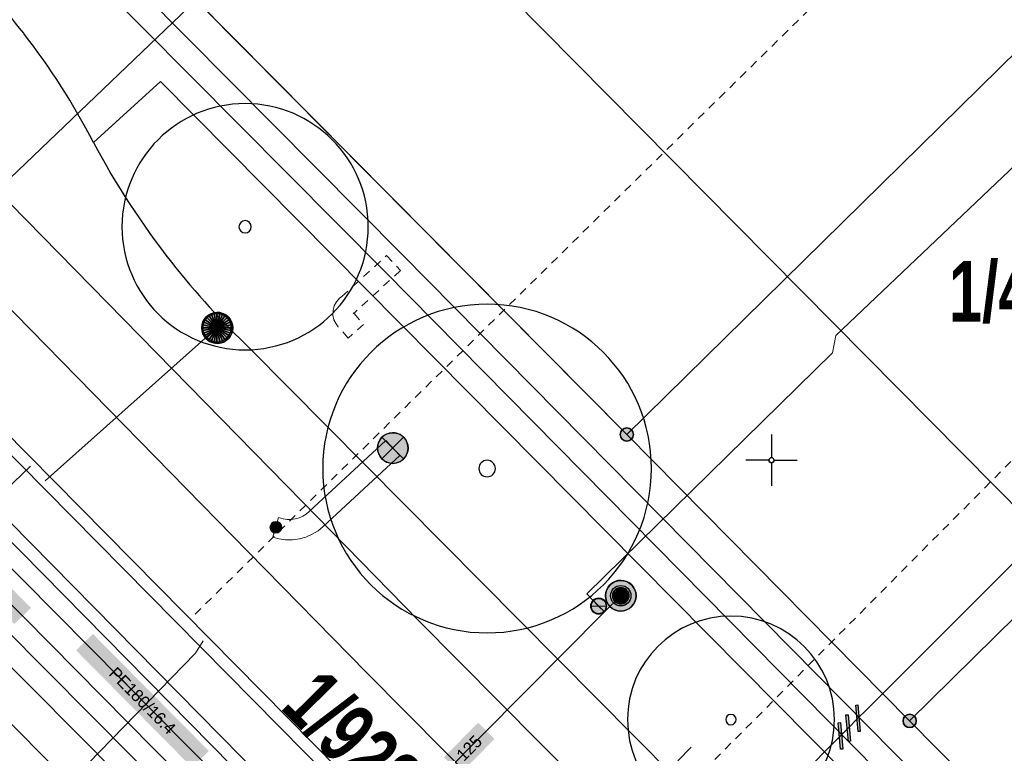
# Model space of a CAD drawing. Header units: metres. Extents: x 2695560 to 2696939, y 1260491 to 1262050.
# Tile 397 of 656: x 2695908 to 2695932, y 1261068 to 1261086. Entities that reach past the tile are written whole.
import ezdxf

# ---------------------------------------------------------------- set-up
doc = ezdxf.new("R2010")
doc.units = ezdxf.units.M
doc.linetypes.add('AUSGEZOGEN', pattern=[0])
doc.linetypes.add('VERDECKT2_S2', pattern=[0.36, 0.2, -0.16])
for name, color, linetype in [('XR$1$AV_Grenzpunkte', 7, 'AUSGEZOGEN'), ('XR$1$AV_Grundstück-Nr.', 7, 'AUSGEZOGEN'), ('XR$1$AV_Koordinatennetzpunkte', 7, 'AUSGEZOGEN'), ('XR$1$AV_Linien (BB)', 7, 'AUSGEZOGEN'), ('XR$1$AW_LK_Schachtdeckel', 24, 'AUSGEZOGEN'), ('XR$1$AW_LK_Zwischenpunkt', 24, 'AUSGEZOGEN'), ('XR$1$EW_LK_Knoten', 1, 'AUSGEZOGEN'), ('XR$1$GA_LK_Rohrleitungsteil', 32, 'AUSGEZOGEN'), ('XR$1$GR_Baum', 94, 'AUSGEZOGEN'), ('XR$1$Liegenschaftsgrenzen', 7, 'AUSGEZOGEN'), ('XR$1$PFAV', 255, 'AUSGEZOGEN'), ('XR$1$PFAW', 255, 'AUSGEZOGEN'), ('XR$1$PFEW', 255, 'AUSGEZOGEN'), ('XR$1$PFWA', 255, 'AUSGEZOGEN'), ('XR$1$RAEW', 8, 'AUSGEZOGEN'), ('XR$1$RP_Abstandslinie', 7, 'AUSGEZOGEN'), ('XR$1$WA_LK_Absperrarmatur', 171, 'AUSGEZOGEN'), ('XR$1$WA_LK_Hydrant', 171, 'AUSGEZOGEN')]:
    doc.layers.add(name, color=color, linetype=linetype)
for name, color, linetype, lineweight in [('XR$2$ABW-Linie-R-genau', 4, 'AUSGEZOGEN', 18), ('XR$2$ABW-Linie-R-ungenau', 4, 'VERDECKT2_S2', 18), ('XR$2$ABW-LinieFlaeche-R-genau', 4, 'AUSGEZOGEN', 18), ('XR$2$ABW-Punkt', 6, 'AUSGEZOGEN', 18), ('XR$2$ELE-Flaeche-oberirdisch', 1, 'AUSGEZOGEN', 18), ('XR$2$ELE-LinieFlaeche-genau', 1, 'AUSGEZOGEN', 18), ('XR$2$ELE-LinieFlaeche-ungenau', 1, 'VERDECKT2_S2', 18), ('XR$2$GAS-Linie-genau', 12, 'AUSGEZOGEN', 18), ('XR$2$GAS-LinieFlaeche-genau', 12, 'AUSGEZOGEN', 18), ('XR$2$KOM-Linie-U-genau', 91, 'AUSGEZOGEN', 18), ('XR$2$KOM-LinieFlaeche-U-genau', 91, 'AUSGEZOGEN', 18), ('XR$2$WAS-Linie-genau', 5, 'AUSGEZOGEN', 18), ('XR$2$WAS-Punkt', 5, 'AUSGEZOGEN', 18), ('XR$2$WEI-Text', 59, 'AUSGEZOGEN', 18)]:
    doc.layers.add(name, color=color, linetype=linetype, lineweight=lineweight)
doc.styles.add('ARIAL', font='arial.ttf')
doc.styles.add('TXT', font='txt')

# ---------------------------------------------------------------- blocks, each defined once
blk = doc.blocks.new('COMPLEXOBJECT_640')
at = {"layer": 'XR$1$AV_Linien (BB)', "color": 7, "linetype": 'AUSGEZOGEN', "transparency": 33554687}
blk.add_line((5861.945, 11113.508), (5974.447, 10999.729), dxfattribs=at)
blk = doc.blocks.new('COMPLEXOBJECT_661')
at = {"layer": 'XR$1$AV_Linien (BB)', "color": 7, "linetype": 'AUSGEZOGEN', "transparency": 33554687}
blk.add_line((5901.462, 11090.9), (5904.982, 11087.344), dxfattribs=at)
for centre, radius, start, end in [((5893.313, 11075.02), 16.972, 37.9021, 46.5641), ((5893.257, 11074.976), 17.043, 27.2238, 37.9015)]:
    blk.add_arc(centre, radius, start, end, dxfattribs=at)
blk = doc.blocks.new('COMPLEXOBJECT_694')
at = {"layer": 'XR$1$AV_Linien (BB)', "color": 7, "linetype": 'AUSGEZOGEN', "transparency": 33554687}
blk.add_lwpolyline([(5912.247, 11077.728), (5935.776, 11053.992), (5977.849, 11011.384)], dxfattribs=at)
for centre, radius, start, end in [((5926.004, 11092.168), 19.944, 208.104, 218.1473), ((5925.961, 11092.124), 19.883, 218.1236, 226.3888)]:
    blk.add_arc(centre, radius, start, end, dxfattribs=at)
blk = doc.blocks.new('BAV15')
at = {"layer": 'XR$1$PFAV', "transparency": 33554687}
blk.add_hatch(color=7, dxfattribs=at).paths.add_polyline_path([(0.5, 0), (0.49, 0.101), (0.459, 0.197), (0.41, 0.286), (0.344, 0.362), (0.264, 0.424), (0.174, 0.469), (0.076, 0.494), (-0.025, 0.499), (-0.125, 0.484), (-0.22, 0.449), (-0.306, 0.395), (-0.379, 0.326), (-0.437, 0.243), (-0.477, 0.15), (-0.497, 0.051), (-0.497, -0.051), (-0.477, -0.15), (-0.437, -0.243), (-0.379, -0.326), (-0.306, -0.395), (-0.22, -0.449), (-0.125, -0.484), (-0.025, -0.499), (0.076, -0.494), (0.174, -0.469), (0.264, -0.424), (0.344, -0.362), (0.41, -0.286), (0.459, -0.197), (0.49, -0.101)])
at = {"color": 7, "transparency": 33554687}
for start, end in [(90, 270), (270, 90)]:
    blk.add_arc((0, 0), 0.5, start, end, dxfattribs=at)
at = {"layer": 'XR$1$PFAV', "transparency": 33554687}
blk.add_circle((0, 0), 0.5, dxfattribs=at)
blk = doc.blocks.new('BAV2041')
at = {"color": 7, "transparency": 33554687}
for p, q in [((0, 0.5), (0, 0.05)), ((-0.05, 0), (-0.5, 0)), ((0.05, 0), (0.5, 0)), ((0, -0.05), (0, -0.5))]:
    blk.add_line(p, q, dxfattribs=at)
blk.add_circle((0, 0), 0.05, dxfattribs=at)
for start, end in [(90, 270), (270, 90)]:
    blk.add_arc((0, 0), 0.05, start, end, dxfattribs=at)
blk = doc.blocks.new('WBGR1')
at = {"color": 94, "transparency": 33554687}
for radius, start, end in [(1, 90, 270), (1, 270, 90), (0.05, 90, 270), (0.05, 270, 90)]:
    blk.add_arc((0, 0), radius, start, end, dxfattribs=at)
blk = doc.blocks.new('BAW2093')
at = {"transparency": 33554687}
blk.add_lwpolyline([(-0.375, -0.5), (0, -0.5), (0, 0.5), (0.375, 0.5)], dxfattribs=at)
blk = doc.blocks.new('BAW2088')
at = {"layer": 'XR$1$PFAW', "transparency": 33554687}
blk.add_hatch(color=253, dxfattribs=at).paths.add_polyline_path([(0.51, 0), (0.5, 0.101), (0.47, 0.197), (0.421, 0.286), (0.355, 0.362), (0.275, 0.424), (0.184, 0.469), (0.086, 0.494), (-0.015, 0.499), (-0.115, 0.484), (-0.21, 0.449), (-0.296, 0.395), (-0.369, 0.326), (-0.427, 0.243), (-0.467, 0.15), (-0.487, 0.051), (-0.487, -0.051), (-0.467, -0.15), (-0.427, -0.243), (-0.369, -0.326), (-0.296, -0.395), (-0.21, -0.449), (-0.115, -0.484), (-0.015, -0.499), (0.086, -0.494), (0.184, -0.469), (0.275, -0.424), (0.355, -0.362), (0.421, -0.286), (0.47, -0.197), (0.5, -0.101)])
at = {"transparency": 33554687}
for start, end in [(91.1948, 268.8052), (268.8052, 91.1948)]:
    blk.add_arc((0.01, 0), 0.5, start, end, dxfattribs=at)
at = {"layer": 'XR$1$PFAW', "transparency": 33554687}
blk.add_circle((0.01, 0), 0.5, dxfattribs=at)
blk = doc.blocks.new('BWA2009')
at = {"true_color": 0x000000, "transparency": 33554687}
blk.add_hatch(color=18, dxfattribs=at).paths.add_polyline_path([(0.333, 0), (0.327, 0.067), (0.306, 0.131), (0.274, 0.19), (0.23, 0.242), (0.176, 0.283), (0.116, 0.313), (0.05, 0.329), (-0.017, 0.333), (-0.084, 0.323), (-0.147, 0.299), (-0.204, 0.264), (-0.253, 0.217), (-0.291, 0.162), (-0.318, 0.1), (-0.332, 0.034), (-0.332, -0.034), (-0.318, -0.1), (-0.291, -0.162), (-0.253, -0.217), (-0.204, -0.264), (-0.147, -0.299), (-0.084, -0.323), (-0.017, -0.333), (0.05, -0.329), (0.116, -0.313), (0.176, -0.283), (0.23, -0.242), (0.274, -0.19), (0.306, -0.131), (0.327, -0.067)])
at = {"layer": 'XR$1$PFWA', "transparency": 33554687}
blk.add_hatch(color=7, dxfattribs=at).paths.add_polyline_path([(0.5, 0), (0.49, 0.101), (0.459, 0.197), (0.41, 0.286), (0.344, 0.362), (0.264, 0.424), (0.174, 0.469), (0.076, 0.494), (-0.025, 0.499), (-0.125, 0.484), (-0.22, 0.449), (-0.306, 0.395), (-0.379, 0.326), (-0.437, 0.243), (-0.477, 0.15), (-0.497, 0.051), (-0.497, -0.051), (-0.477, -0.15), (-0.437, -0.243), (-0.379, -0.326), (-0.306, -0.395), (-0.22, -0.449), (-0.125, -0.484), (-0.025, -0.499), (0.076, -0.494), (0.174, -0.469), (0.264, -0.424), (0.344, -0.362), (0.41, -0.286), (0.459, -0.197), (0.49, -0.101)])
at = {"transparency": 33554687}
blk.add_circle((0, 0), 0.333, dxfattribs=at)
for start, end in [(90, 180), (0, 90), (180, 270), (270, 0)]:
    blk.add_arc((0, 0), 0.5, start, end, dxfattribs=at)
at = {"layer": 'XR$1$PFWA', "transparency": 33554687}
blk.add_circle((0, 0), 0.5, dxfattribs=at)
blk = doc.blocks.new('BWA2012')
at = {"layer": 'XR$1$PFWA', "transparency": 33554687}
blk.add_hatch(color=7, dxfattribs=at).paths.add_polyline_path([(0.5, 0), (0.49, 0.101), (0.459, 0.197), (0.41, 0.286), (0.344, 0.362), (0.264, 0.424), (0.174, 0.469), (0.076, 0.494), (-0.025, 0.499), (-0.125, 0.484), (-0.22, 0.449), (-0.306, 0.395), (-0.379, 0.326), (-0.437, 0.243), (-0.477, 0.15), (-0.497, 0.051), (-0.497, -0.051), (-0.477, -0.15), (-0.437, -0.243), (-0.379, -0.326), (-0.306, -0.395), (-0.22, -0.449), (-0.125, -0.484), (-0.025, -0.499), (0.076, -0.494), (0.174, -0.469), (0.264, -0.424), (0.344, -0.362), (0.41, -0.286), (0.459, -0.197), (0.49, -0.101)])
at = {"transparency": 33554687}
blk.add_line((0.354, 0.354), (-0.354, -0.354), dxfattribs=at)
for start, end in [(45, 225), (225, 45)]:
    blk.add_arc((0, 0), 0.5, start, end, dxfattribs=at)
at = {"layer": 'XR$1$PFWA', "transparency": 33554687}
blk.add_circle((0, 0), 0.5, dxfattribs=at)
blk = doc.blocks.new('BGA2013')
at = {"transparency": 33554687}
blk.add_hatch(color=36, dxfattribs=at).paths.add_polyline_path([(-0.291, -0.409), (0.352, 0.357), (0.291, 0.409), (-0.352, -0.357)])
at = {"color": 32, "transparency": 33554687}
blk.add_lwpolyline([(-0.291, -0.409), (-0.352, -0.357), (0.291, 0.409), (0.352, 0.357), (-0.291, -0.409)], close=True, dxfattribs=at)
blk = doc.blocks.new('BEWLP2549_S')
at = {"layer": 'XR$1$PFEW', "transparency": 33554687}
blk.add_hatch(color=7, dxfattribs=at).paths.add_polyline_path([(0.5, 0), (0.49, 0.101), (0.459, 0.197), (0.41, 0.286), (0.344, 0.362), (0.264, 0.424), (0.174, 0.469), (0.076, 0.494), (-0.025, 0.499), (-0.125, 0.484), (-0.22, 0.449), (-0.306, 0.395), (-0.379, 0.326), (-0.437, 0.243), (-0.477, 0.15), (-0.497, 0.051), (-0.497, -0.051), (-0.477, -0.15), (-0.437, -0.243), (-0.379, -0.326), (-0.306, -0.395), (-0.22, -0.449), (-0.125, -0.484), (-0.025, -0.499), (0.076, -0.494), (0.174, -0.469), (0.264, -0.424), (0.344, -0.362), (0.41, -0.286), (0.459, -0.197), (0.49, -0.101)])
at = {"color": 1, "transparency": 33554687}
for p, q in [((0.354, -0.354), (-0.354, 0.354)), ((-0.354, -0.354), (0.354, 0.354))]:
    blk.add_line(p, q, dxfattribs=at)
for start, end in [(91.3809, 268.6191), (268.6191, 91.3809)]:
    blk.add_arc((0, 0), 0.5, start, end, dxfattribs=at)
at = {"layer": 'XR$1$PFEW', "transparency": 33554687}
blk.add_circle((0, 0), 0.5, dxfattribs=at)
blk = doc.blocks.new('BEW957')
at = {"layer": 'XR$1$RAEW', "transparency": 33554687}
blk.add_hatch(color=1, dxfattribs=at).paths.add_polyline_path([(-0.5, 0), (-0.497, -0.051), (-0.49, -0.101), (-0.477, -0.15), (-0.459, -0.197), (-0.437, -0.243), (-0.41, -0.286), (-0.379, -0.326), (-0.344, -0.362), (-0.306, -0.395), (-0.264, -0.424), (-0.22, -0.449), (-0.174, -0.469), (-0.125, -0.484), (-0.076, -0.494), (-0.025, -0.499), (0.025, -0.499), (0.076, -0.494), (0.125, -0.484), (0.174, -0.469), (0.22, -0.449), (0.264, -0.424), (0.306, -0.395), (0.344, -0.362), (0.379, -0.326), (0.41, -0.286), (0.437, -0.243), (0.459, -0.197), (0.477, -0.15), (0.49, -0.101), (0.497, -0.051), (0.5, 0), (0.497, 0.051), (0.49, 0.101), (0.477, 0.15), (0.459, 0.197), (0.437, 0.243), (0.41, 0.286), (0.379, 0.326), (0.344, 0.362), (0.306, 0.395), (0.264, 0.424), (0.22, 0.449), (0.174, 0.469), (0.125, 0.484), (0.076, 0.494), (0.025, 0.499), (-0.025, 0.499), (-0.076, 0.494), (-0.125, 0.484), (-0.174, 0.469), (-0.22, 0.449), (-0.264, 0.424), (-0.306, 0.395), (-0.344, 0.362), (-0.379, 0.326), (-0.41, 0.286), (-0.437, 0.243), (-0.459, 0.197), (-0.477, 0.15), (-0.49, 0.101), (-0.497, 0.051)])
at = {"color": 1, "transparency": 33554687}
for start, end in [(90, 180), (180, 270), (0, 90), (270, 0)]:
    blk.add_arc((0, 0), 0.5, start, end, dxfattribs=at)
at = {"layer": 'XR$1$RAEW', "color": 1, "transparency": 33554687}
blk.add_circle((0, 0), 0.5, dxfattribs=at)
blk = doc.blocks.new('WAS-ABSPERRORGAN')
at = {"layer": 'XR$2$WAS-Punkt', "linetype": 'AUSGEZOGEN', "transparency": 33554687}
for p, q in [((0, 200, 2500), (0, -200, 2500)), ((0, 0), (0, 0))]:
    blk.add_line(p, q, dxfattribs=at)
blk.add_circle((0, 0, 502500), 200, dxfattribs=at)
blk = doc.blocks.new('WAS-OBERFLURHYDRANT')
at = {"layer": 'XR$2$WAS-Punkt', "linetype": 'AUSGEZOGEN', "transparency": 33554687}
blk.add_hatch(color=5, dxfattribs=at).paths.add_polyline_path([(0, -200), (20, -199), (40, -196), (60, -191), (79, -184), (97, -175), (114, -164), (130, -152), (145, -138), (158, -122), (170, -106), (180, -88), (188, -69), (194, -50), (198, -30), (200, -10), (200, 10), (198, 30), (194, 50), (188, 69), (180, 88), (170, 106), (158, 122), (145, 138), (130, 152), (114, 164), (97, 175), (79, 184), (60, 191), (40, 196), (20, 199), (0, 200), (-20, 199), (-40, 196), (-60, 191), (-79, 184), (-97, 175), (-114, 164), (-130, 152), (-145, 138), (-158, 122), (-170, 106), (-180, 88), (-188, 69), (-194, 50), (-198, 30), (-200, 10), (-200, -10), (-198, -30), (-194, -50), (-188, -69), (-180, -88), (-170, -106), (-158, -122), (-145, -138), (-130, -152), (-114, -164), (-97, -175), (-79, -184), (-60, -191), (-40, -196), (-20, -199)])
at = {"layer": 'XR$2$WAS-Punkt', "linetype": 'AUSGEZOGEN', "lineweight": 25, "transparency": 33554687}
for points in [[(-196, 39, 2500), (0, 0, 2500), (-200, 0, 2500)], [(-196, 39), (0, 0), (-200, 0)], [(-196, 39, 2500), (-196, 39), (-200, 0), (-200, 0, 2500)], [(-200, 0, 2500), (0, 0, 2500), (-196, -39, 2500)], [(-200, 0), (0, 0), (-196, -39)], [(-185, 77, 2500), (0, 0, 2500), (-196, 39, 2500)], [(-185, 77), (0, 0), (-196, 39)], [(-185, 77, 2500), (-185, 77), (-196, 39), (-196, 39, 2500)], [(-196, -39, 2500), (0, 0, 2500), (-185, -77, 2500)], [(-196, -39), (0, 0), (-185, -77)], [(-166, 111, 2500), (0, 0, 2500), (-185, 77, 2500)], [(-166, 111), (0, 0), (-185, 77)], [(-166, 111, 2500), (-166, 111), (-185, 77), (-185, 77, 2500)], [(-185, -77, 2500), (0, 0, 2500), (-166, -111, 2500)], [(-185, -77), (0, 0), (-166, -111)], [(-141, 141, 2500), (0, 0, 2500), (-166, 111, 2500)], [(-141, 141), (0, 0), (-166, 111)], [(-141, 141, 2500), (-141, 141), (-166, 111), (-166, 111, 2500)], [(-166, -111, 2500), (0, 0, 2500), (-141, -141, 2500)], [(-166, -111), (0, 0), (-141, -141)], [(-111, 166, 2500), (0, 0, 2500), (-141, 141, 2500)], [(-111, 166), (0, 0), (-141, 141)], [(-111, 166, 2500), (-111, 166), (-141, 141), (-141, 141, 2500)], [(-141, -141, 2500), (0, 0, 2500), (-111, -166, 2500)], [(-141, -141), (0, 0), (-111, -166)], [(-77, 185, 2500), (0, 0, 2500), (-111, 166, 2500)], [(-77, 185), (0, 0), (-111, 166)], [(-77, 185, 2500), (-77, 185), (-111, 166), (-111, 166, 2500)], [(-111, -166, 2500), (0, 0, 2500), (-77, -185, 2500)], [(-111, -166), (0, 0), (-77, -185)], [(-39, 196, 2500), (0, 0, 2500), (-77, 185, 2500)], [(-39, 196), (0, 0), (-77, 185)], [(-39, 196, 2500), (-39, 196), (-77, 185), (-77, 185, 2500)], [(-77, -185, 2500), (0, 0, 2500), (-39, -196, 2500)], [(-77, -185), (0, 0), (-39, -196)], [(0, 200, 2500), (0, 0, 2500), (-39, 196, 2500)], [(0, 200), (0, 0), (-39, 196)], [(0, 200, 2500), (0, 200), (-39, 196), (-39, 196, 2500)], [(-39, -196, 2500), (0, 0, 2500), (0, -200, 2500)], [(-39, -196), (0, 0), (0, -200)], [(39, 196, 2500), (0, 0, 2500), (0, 200, 2500)], [(39, 196), (0, 0), (0, 200)], [(39, 196, 2500), (39, 196), (0, 200), (0, 200, 2500)], [(77, 185, 2500), (0, 0, 2500), (39, 196, 2500)], [(77, 185), (0, 0), (39, 196)], [(111, 166, 2500), (0, 0, 2500), (77, 185, 2500)], [(111, 166), (0, 0), (77, 185)], [(141, 141, 2500), (0, 0, 2500), (111, 166, 2500)], [(141, 141), (0, 0), (111, 166)], [(166, 111, 2500), (0, 0, 2500), (141, 141, 2500)], [(166, 111), (0, 0), (141, 141)], [(185, 77, 2500), (0, 0, 2500), (166, 111, 2500)], [(185, 77), (0, 0), (166, 111)], [(196, 39, 2500), (0, 0, 2500), (185, 77, 2500)], [(196, 39), (0, 0), (185, 77)], [(200, 0, 2500), (0, 0, 2500), (196, 39, 2500)], [(200, 0), (0, 0), (196, 39)], [(0, -200, 2500), (0, 0, 2500), (39, -196, 2500)], [(39, -196, 2500), (0, 0, 2500), (77, -185, 2500)], [(77, -185, 2500), (0, 0, 2500), (111, -166, 2500)], [(111, -166, 2500), (0, 0, 2500), (141, -141, 2500)], [(141, -141, 2500), (0, 0, 2500), (166, -111, 2500)], [(166, -111, 2500), (0, 0, 2500), (185, -77, 2500)], [(185, -77, 2500), (0, 0, 2500), (196, -39, 2500)], [(196, -39, 2500), (0, 0, 2500), (200, 0, 2500)], [(0, -200), (0, 0), (39, -196)], [(39, -196), (0, 0), (77, -185)], [(77, -185), (0, 0), (111, -166)], [(111, -166), (0, 0), (141, -141)], [(141, -141), (0, 0), (166, -111)], [(166, -111), (0, 0), (185, -77)], [(185, -77), (0, 0), (196, -39)], [(196, -39), (0, 0), (200, 0)], [(77, 185, 2500), (77, 185), (39, 196), (39, 196, 2500)], [(111, 166, 2500), (111, 166), (77, 185), (77, 185, 2500)], [(141, 141, 2500), (141, 141), (111, 166), (111, 166, 2500)], [(166, 111, 2500), (166, 111), (141, 141), (141, 141, 2500)], [(185, 77, 2500), (185, 77), (166, 111), (166, 111, 2500)], [(196, 39, 2500), (196, 39), (185, 77), (185, 77, 2500)], [(200, 0, 2500), (200, 0), (196, 39), (196, 39, 2500)], [(-200, 0, 2500), (-200, 0), (-196, -39), (-196, -39, 2500)], [(-196, -39, 2500), (-196, -39), (-185, -77), (-185, -77, 2500)], [(-185, -77, 2500), (-185, -77), (-166, -111), (-166, -111, 2500)], [(-166, -111, 2500), (-166, -111), (-141, -141), (-141, -141, 2500)], [(-141, -141, 2500), (-141, -141), (-111, -166), (-111, -166, 2500)], [(-111, -166, 2500), (-111, -166), (-77, -185), (-77, -185, 2500)], [(-77, -185, 2500), (-77, -185), (-39, -196), (-39, -196, 2500)], [(-39, -196, 2500), (-39, -196), (0, -200), (0, -200, 2500)], [(0, -200, 2500), (0, -200), (39, -196), (39, -196, 2500)], [(39, -196, 2500), (39, -196), (77, -185), (77, -185, 2500)], [(77, -185, 2500), (77, -185), (111, -166), (111, -166, 2500)], [(111, -166, 2500), (111, -166), (141, -141), (141, -141, 2500)], [(141, -141, 2500), (141, -141), (166, -111), (166, -111, 2500)], [(166, -111, 2500), (166, -111), (185, -77), (185, -77, 2500)], [(185, -77, 2500), (185, -77), (196, -39), (196, -39, 2500)], [(196, -39, 2500), (196, -39), (200, 0), (200, 0, 2500)]]:
    blk.add_3dface(points, dxfattribs=at)
blk = doc.blocks.new('ABW-SCHLAMMSAMMLER_RUND')
at = {"layer": 'XR$2$ABW-Punkt', "linetype": 'AUSGEZOGEN', "lineweight": 13, "transparency": 33554687}
for p, q in [((-70, 75, 2500), (70, 75, 2500)), ((-70, -75, 2500), (70, -75, 2500))]:
    blk.add_line(p, q, dxfattribs=at)
blk.add_polyline3d([(90, 0, 2500), (0, 0, 2500), (-90, 0, 2500)], dxfattribs=at)
at = {"layer": 'XR$2$ABW-Punkt', "linetype": 'AUSGEZOGEN', "lineweight": 25, "transparency": 33554687}
for points in [[(-147, 29, 2500), (0, 0, 2500), (-150, 0, 2500)], [(-147, 29), (0, 0), (-150, 0)], [(-147, 29, 2500), (-147, 29), (-150, 0), (-150, 0, 2500)], [(-150, 0, 2500), (0, 0, 2500), (-147, -29, 2500)], [(-150, 0), (0, 0), (-147, -29)], [(-139, 57, 2500), (0, 0, 2500), (-147, 29, 2500)], [(-139, 57), (0, 0), (-147, 29)], [(-139, 57, 2500), (-139, 57), (-147, 29), (-147, 29, 2500)], [(-147, -29, 2500), (0, 0, 2500), (-139, -57, 2500)], [(-147, -29), (0, 0), (-139, -57)], [(-125, 83, 2500), (0, 0, 2500), (-139, 57, 2500)], [(-125, 83), (0, 0), (-139, 57)], [(-125, 83, 2500), (-125, 83), (-139, 57), (-139, 57, 2500)], [(-139, -57, 2500), (0, 0, 2500), (-125, -83, 2500)], [(-139, -57), (0, 0), (-125, -83)], [(-106, 106, 2500), (0, 0, 2500), (-125, 83, 2500)], [(-106, 106), (0, 0), (-125, 83)], [(-106, 106, 2500), (-106, 106), (-125, 83), (-125, 83, 2500)], [(-125, -83, 2500), (0, 0, 2500), (-106, -106, 2500)], [(-125, -83), (0, 0), (-106, -106)], [(-83, 125, 2500), (0, 0, 2500), (-106, 106, 2500)], [(-83, 125), (0, 0), (-106, 106)], [(-83, 125, 2500), (-83, 125), (-106, 106), (-106, 106, 2500)], [(-106, -106, 2500), (0, 0, 2500), (-83, -125, 2500)], [(-106, -106), (0, 0), (-83, -125)], [(-57, 139, 2500), (0, 0, 2500), (-83, 125, 2500)], [(-57, 139), (0, 0), (-83, 125)], [(-57, 139, 2500), (-57, 139), (-83, 125), (-83, 125, 2500)], [(-83, -125, 2500), (0, 0, 2500), (-57, -139, 2500)], [(-83, -125), (0, 0), (-57, -139)], [(-29, 147, 2500), (0, 0, 2500), (-57, 139, 2500)], [(-29, 147), (0, 0), (-57, 139)], [(-29, 147, 2500), (-29, 147), (-57, 139), (-57, 139, 2500)], [(-57, -139, 2500), (0, 0, 2500), (-29, -147, 2500)], [(-57, -139), (0, 0), (-29, -147)], [(0, 150, 2500), (0, 0, 2500), (-29, 147, 2500)], [(0, 150), (0, 0), (-29, 147)], [(0, 150, 2500), (0, 150), (-29, 147), (-29, 147, 2500)], [(-29, -147, 2500), (0, 0, 2500), (0, -150, 2500)], [(-29, -147), (0, 0), (0, -150)], [(29, 147, 2500), (0, 0, 2500), (0, 150, 2500)], [(29, 147), (0, 0), (0, 150)], [(29, 147, 2500), (29, 147), (0, 150), (0, 150, 2500)], [(57, 139, 2500), (0, 0, 2500), (29, 147, 2500)], [(57, 139), (0, 0), (29, 147)], [(83, 125, 2500), (0, 0, 2500), (57, 139, 2500)], [(83, 125), (0, 0), (57, 139)], [(106, 106, 2500), (0, 0, 2500), (83, 125, 2500)], [(106, 106), (0, 0), (83, 125)], [(125, 83, 2500), (0, 0, 2500), (106, 106, 2500)], [(125, 83), (0, 0), (106, 106)], [(139, 57, 2500), (0, 0, 2500), (125, 83, 2500)], [(139, 57), (0, 0), (125, 83)], [(147, 29, 2500), (0, 0, 2500), (139, 57, 2500)], [(147, 29), (0, 0), (139, 57)], [(150, 0, 2500), (0, 0, 2500), (147, 29, 2500)], [(150, 0), (0, 0), (147, 29)], [(0, -150, 2500), (0, 0, 2500), (29, -147, 2500)], [(29, -147, 2500), (0, 0, 2500), (57, -139, 2500)], [(57, -139, 2500), (0, 0, 2500), (83, -125, 2500)], [(83, -125, 2500), (0, 0, 2500), (106, -106, 2500)], [(106, -106, 2500), (0, 0, 2500), (125, -83, 2500)], [(125, -83, 2500), (0, 0, 2500), (139, -57, 2500)], [(139, -57, 2500), (0, 0, 2500), (147, -29, 2500)], [(147, -29, 2500), (0, 0, 2500), (150, 0, 2500)], [(0, -150), (0, 0), (29, -147)], [(29, -147), (0, 0), (57, -139)], [(57, -139), (0, 0), (83, -125)], [(83, -125), (0, 0), (106, -106)], [(106, -106), (0, 0), (125, -83)], [(125, -83), (0, 0), (139, -57)], [(139, -57), (0, 0), (147, -29)], [(147, -29), (0, 0), (150, 0)], [(57, 139, 2500), (57, 139), (29, 147), (29, 147, 2500)], [(83, 125, 2500), (83, 125), (57, 139), (57, 139, 2500)], [(106, 106, 2500), (106, 106), (83, 125), (83, 125, 2500)], [(125, 83, 2500), (125, 83), (106, 106), (106, 106, 2500)], [(139, 57, 2500), (139, 57), (125, 83), (125, 83, 2500)], [(147, 29, 2500), (147, 29), (139, 57), (139, 57, 2500)], [(150, 0, 2500), (150, 0), (147, 29), (147, 29, 2500)], [(-150, 0, 2500), (-150, 0), (-147, -29), (-147, -29, 2500)], [(-147, -29, 2500), (-147, -29), (-139, -57), (-139, -57, 2500)], [(-139, -57, 2500), (-139, -57), (-125, -83), (-125, -83, 2500)], [(-125, -83, 2500), (-125, -83), (-106, -106), (-106, -106, 2500)], [(-106, -106, 2500), (-106, -106), (-83, -125), (-83, -125, 2500)], [(-83, -125, 2500), (-83, -125), (-57, -139), (-57, -139, 2500)], [(-57, -139, 2500), (-57, -139), (-29, -147), (-29, -147, 2500)], [(-29, -147, 2500), (-29, -147), (0, -150), (0, -150, 2500)], [(0, -150, 2500), (0, -150), (29, -147), (29, -147, 2500)], [(29, -147, 2500), (29, -147), (57, -139), (57, -139, 2500)], [(57, -139, 2500), (57, -139), (83, -125), (83, -125, 2500)], [(83, -125, 2500), (83, -125), (106, -106), (106, -106, 2500)], [(106, -106, 2500), (106, -106), (125, -83), (125, -83, 2500)], [(125, -83, 2500), (125, -83), (139, -57), (139, -57, 2500)], [(139, -57, 2500), (139, -57), (147, -29), (147, -29, 2500)], [(147, -29, 2500), (147, -29), (150, 0), (150, 0, 2500)]]:
    blk.add_3dface(points, dxfattribs=at)
blk = doc.blocks.new('ABW-DECKEL')
at = {"layer": 'XR$2$ABW-Punkt', "linetype": 'AUSGEZOGEN', "lineweight": 25, "transparency": 33554687}
for points in [[(-247, 247, 2500), (0, 0, 2500), (-291, 194, 2500)], [(-247, 247), (0, 0), (-291, 194)], [(-247, 247, 2500), (-247, 247), (-291, 194), (-291, 194, 2500)], [(-194, 291, 2500), (0, 0, 2500), (-247, 247, 2500)], [(-194, 291), (0, 0), (-247, 247)], [(-194, 291, 2500), (-194, 291), (-247, 247), (-247, 247, 2500)], [(-134, 323, 2500), (0, 0, 2500), (-194, 291, 2500)], [(-134, 323), (0, 0), (-194, 291)], [(-134, 323, 2500), (-134, 323), (-194, 291), (-194, 291, 2500)], [(-68, 343, 2500), (0, 0, 2500), (-134, 323, 2500)], [(-68, 343), (0, 0), (-134, 323)], [(-68, 343, 2500), (-68, 343), (-134, 323), (-134, 323, 2500)], [(0, 350, 2500), (0, 0, 2500), (-68, 343, 2500)], [(0, 350), (0, 0), (-68, 343)], [(0, 350, 2500), (0, 350), (-68, 343), (-68, 343, 2500)], [(68, 343, 2500), (0, 0, 2500), (0, 350, 2500)], [(68, 343), (0, 0), (0, 350)], [(68, 343, 2500), (68, 343), (0, 350), (0, 350, 2500)], [(134, 323, 2500), (0, 0, 2500), (68, 343, 2500)], [(134, 323), (0, 0), (68, 343)], [(194, 291, 2500), (0, 0, 2500), (134, 323, 2500)], [(194, 291), (0, 0), (134, 323)], [(247, 247, 2500), (0, 0, 2500), (194, 291, 2500)], [(247, 247), (0, 0), (194, 291)], [(291, 194, 2500), (0, 0, 2500), (247, 247, 2500)], [(291, 194), (0, 0), (247, 247)], [(134, 323, 2500), (134, 323), (68, 343), (68, 343, 2500)], [(194, 291, 2500), (194, 291), (134, 323), (134, 323, 2500)], [(247, 247, 2500), (247, 247), (194, 291), (194, 291, 2500)], [(291, 194, 2500), (291, 194), (247, 247), (247, 247, 2500)], [(-343, 68, 2500), (0, 0, 2500), (-350, 0, 2500)], [(-343, 68), (0, 0), (-350, 0)], [(-343, 68, 2500), (-343, 68), (-350, 0), (-350, 0, 2500)], [(-350, 0, 2500), (0, 0, 2500), (-343, -68, 2500)], [(-350, 0), (0, 0), (-343, -68)], [(-323, 134, 2500), (0, 0, 2500), (-343, 68, 2500)], [(-323, 134), (0, 0), (-343, 68)], [(-323, 134, 2500), (-323, 134), (-343, 68), (-343, 68, 2500)], [(-343, -68, 2500), (0, 0, 2500), (-323, -134, 2500)], [(-343, -68), (0, 0), (-323, -134)], [(-291, 194, 2500), (0, 0, 2500), (-323, 134, 2500)], [(-291, 194), (0, 0), (-323, 134)], [(-291, 194, 2500), (-291, 194), (-323, 134), (-323, 134, 2500)], [(-323, -134, 2500), (0, 0, 2500), (-291, -194, 2500)], [(-323, -134), (0, 0), (-291, -194)], [(-291, -194, 2500), (0, 0, 2500), (-247, -247, 2500)], [(-291, -194), (0, 0), (-247, -247)], [(-247, -247, 2500), (0, 0, 2500), (-194, -291, 2500)], [(-247, -247), (0, 0), (-194, -291)], [(-194, -291, 2500), (0, 0, 2500), (-134, -323, 2500)], [(-194, -291), (0, 0), (-134, -323)], [(-134, -323, 2500), (0, 0, 2500), (-68, -343, 2500)], [(-134, -323), (0, 0), (-68, -343)], [(-68, -343, 2500), (0, 0, 2500), (0, -350, 2500)], [(-68, -343), (0, 0), (0, -350)], [(323, 134, 2500), (0, 0, 2500), (291, 194, 2500)], [(323, 134), (0, 0), (291, 194)], [(343, 68, 2500), (0, 0, 2500), (323, 134, 2500)], [(343, 68), (0, 0), (323, 134)], [(350, 0, 2500), (0, 0, 2500), (343, 68, 2500)], [(350, 0), (0, 0), (343, 68)], [(0, -350, 2500), (0, 0, 2500), (68, -343, 2500)], [(68, -343, 2500), (0, 0, 2500), (134, -323, 2500)], [(134, -323, 2500), (0, 0, 2500), (194, -291, 2500)], [(194, -291, 2500), (0, 0, 2500), (247, -247, 2500)], [(247, -247, 2500), (0, 0, 2500), (291, -194, 2500)], [(291, -194, 2500), (0, 0, 2500), (323, -134, 2500)], [(323, -134, 2500), (0, 0, 2500), (343, -68, 2500)], [(343, -68, 2500), (0, 0, 2500), (350, 0, 2500)], [(0, -350), (0, 0), (68, -343)], [(68, -343), (0, 0), (134, -323)], [(134, -323), (0, 0), (194, -291)], [(194, -291), (0, 0), (247, -247)], [(247, -247), (0, 0), (291, -194)], [(291, -194), (0, 0), (323, -134)], [(323, -134), (0, 0), (343, -68)], [(343, -68), (0, 0), (350, 0)], [(323, 134, 2500), (323, 134), (291, 194), (291, 194, 2500)], [(343, 68, 2500), (343, 68), (323, 134), (323, 134, 2500)], [(350, 0, 2500), (350, 0), (343, 68), (343, 68, 2500)], [(-350, 0, 2500), (-350, 0), (-343, -68), (-343, -68, 2500)], [(-343, -68, 2500), (-343, -68), (-323, -134), (-323, -134, 2500)], [(-323, -134, 2500), (-323, -134), (-291, -194), (-291, -194, 2500)], [(-291, -194, 2500), (-291, -194), (-247, -247), (-247, -247, 2500)], [(247, -247, 2500), (247, -247), (291, -194), (291, -194, 2500)], [(291, -194, 2500), (291, -194), (323, -134), (323, -134, 2500)], [(323, -134, 2500), (323, -134), (343, -68), (343, -68, 2500)], [(343, -68, 2500), (343, -68), (350, 0), (350, 0, 2500)], [(-247, -247, 2500), (-247, -247), (-194, -291), (-194, -291, 2500)], [(-194, -291, 2500), (-194, -291), (-134, -323), (-134, -323, 2500)], [(-134, -323, 2500), (-134, -323), (-68, -343), (-68, -343, 2500)], [(-68, -343, 2500), (-68, -343), (0, -350), (0, -350, 2500)], [(0, -350, 2500), (0, -350), (68, -343), (68, -343, 2500)], [(68, -343, 2500), (68, -343), (134, -323), (134, -323, 2500)], [(134, -323, 2500), (134, -323), (194, -291), (194, -291, 2500)], [(194, -291, 2500), (194, -291), (247, -247), (247, -247, 2500)]]:
    blk.add_3dface(points, dxfattribs=at)

msp = doc.modelspace()

# ---------------------------------------------------------------- hatches: boundary and pattern name
at = {"transparency": 33554687}
for points in [[(2695906.97, 1261072.089), (2695906.568, 1261071.691), (2695907.45, 1261070.799), (2695907.852, 1261071.197)], [(2695909.368, 1261070.561), (2695908.958, 1261070.155), (2695911.794, 1261067.289), (2695912.204, 1261067.695)], [(2695917.956, 1261067.542), (2695918.358, 1261067.143), (2695919.196, 1261067.988), (2695918.794, 1261068.387)]]:
    msp.add_hatch(color=7, dxfattribs=at).paths.add_polyline_path(points)

# ---------------------------------------------------------------- linework, layer by layer
at = {"layer": 'XR$1$AV_Linien (BB)', "color": 7, "linetype": 'AUSGEZOGEN', "transparency": 33554687}
for points in [[(2695910.98, 1261086.99), (2695922.43, 1261075.44), (2695929.35, 1261068.43), (2695940.78, 1261056.86)], [(2695978.819, 1261011.194), (2695980.942, 1261013.361), (2695938.651, 1261056.172), (2695911.025, 1261084.081), (2695909.382, 1261082.583)]]:
    msp.add_lwpolyline(points, dxfattribs=at)
at = {"layer": 'XR$1$Liegenschaftsgrenzen', "color": 7, "linetype": 'AUSGEZOGEN', "transparency": 33554687}
for p, q in [((2695922.43, 1261075.44), (2695910.98, 1261086.99)), ((2695929.35, 1261068.43), (2695922.43, 1261075.44)), ((2695940.78, 1261056.86), (2695929.35, 1261068.43))]:
    msp.add_line(p, q, dxfattribs=at)
for points in [[(2695943, 1261095.7), (2695939.665, 1261092.405), (2695933.935, 1261086.76), (2695922.43, 1261075.44)], [(2695949.99, 1261088.81), (2695946.575, 1261085.41), (2695940.855, 1261079.765), (2695929.35, 1261068.43)]]:
    msp.add_lwpolyline(points, dxfattribs=at)
at = {"layer": 'XR$1$RP_Abstandslinie', "color": 7, "linetype": 'AUSGEZOGEN', "transparency": 33554687}
msp.add_line((2695990.63, 1261014.306), (2695870.553, 1261135.741), dxfattribs=at)
at = {"layer": 'XR$2$ABW-Linie-R-genau', "linetype": 'AUSGEZOGEN', "transparency": 33554687}
msp.add_line((2695912.404, 1261078.052), (2695908.197, 1261074.308), dxfattribs=at)
for points in [[(2695901.599, 1261070.443), (2695907.224, 1261074.07), (2695907.845, 1261074.664)], [(2695908.958, 1261067.088), (2695911.876, 1261070.09), (2695912.063, 1261070.391)]]:
    msp.add_lwpolyline(points, dxfattribs=at)
at = {"layer": 'XR$2$ABW-Linie-R-ungenau', "linetype": 'VERDECKT2_S2', "transparency": 33554687}
for p, q in [((2695930.221, 1261089.119), (2695911.748, 1261070.923)), ((2695936.9, 1261079.889), (2695924.117, 1261067.013))]:
    msp.add_line(p, q, dxfattribs=at)
at = {"layer": 'XR$2$ABW-LinieFlaeche-R-genau', "linetype": 'AUSGEZOGEN', "transparency": 33554687}
msp.add_lwpolyline([(2695922.78, 1261059.319), (2695867.039, 1261115.791), (2695867.253, 1261116.001), (2695922.994, 1261059.529), (2695922.78, 1261059.319)], close=True, dxfattribs=at)
at = {"layer": 'XR$2$ELE-Flaeche-oberirdisch', "transparency": 33554687}
msp.add_lwpolyline([(2695960.389, 1261027.46), (2695944.6, 1261043.488), (2695937.027, 1261051.076), (2695929.304, 1261058.815), (2695925.213, 1261062.941), (2695917.342, 1261070.881), (2695914.494, 1261073.789), (2695904.95, 1261083.533), (2695893.653, 1261095.107), (2695889.103, 1261099.709), (2695882.471, 1261106.415), (2695880.242, 1261108.829), (2695878.92, 1261107.608), (2695881.169, 1261105.171), (2695887.638, 1261098.63), (2695892.369, 1261093.845), (2695903.662, 1261082.275), (2695913.167, 1261072.571), (2695916.06, 1261069.617), (2695923.706, 1261061.904), (2695928.028, 1261057.545), (2695935.57, 1261049.988), (2695943.322, 1261042.22), (2695959.069, 1261026.236)], dxfattribs=at)
msp.add_lwpolyline([(2695940.156, 1261056.232), (2695933.756, 1261062.801), (2695929.605, 1261067.008), (2695916.936, 1261079.847), (2695907.43, 1261089.43), (2695907.004, 1261089.007), (2695916.509, 1261079.425), (2695929.177, 1261066.587), (2695933.327, 1261062.381), (2695939.727, 1261055.813), (2695940.156, 1261056.232)], close=True, dxfattribs=at)
at = {"layer": 'XR$2$ELE-LinieFlaeche-genau', "linetype": 'AUSGEZOGEN', "transparency": 33554687}
msp.add_lwpolyline([(2695913.912, 1261073.407), (2695914.024, 1261073.375), (2695914.122, 1261073.361), (2695914.22, 1261073.36), (2695914.317, 1261073.373), (2695914.411, 1261073.4), (2695914.501, 1261073.44), (2695914.584, 1261073.491), (2695914.668, 1261073.561), (2695916.534, 1261075.29), (2695916.874, 1261074.924), (2695914.998, 1261073.185), (2695914.878, 1261073.085), (2695914.735, 1261072.996), (2695914.581, 1261072.928), (2695914.419, 1261072.883), (2695914.252, 1261072.86), (2695914.084, 1261072.861), (2695913.918, 1261072.885), (2695913.774, 1261072.927), (2695913.912, 1261073.407)], close=True, dxfattribs=at)
at = {"layer": 'XR$2$ELE-LinieFlaeche-ungenau', "linetype": 'VERDECKT2_S2', "transparency": 33554687}
msp.add_lwpolyline([(2695915.614, 1261077.799), (2695915.372, 1261078.076), (2695915.317, 1261078.145), (2695915.266, 1261078.246), (2695915.242, 1261078.36), (2695915.244, 1261078.476), (2695915.272, 1261078.586), (2695915.325, 1261078.688), (2695915.401, 1261078.775), (2695915.458, 1261078.815), (2695916.553, 1261079.82), (2695916.891, 1261079.452), (2695915.774, 1261078.427), (2695915.739, 1261078.401), (2695915.741, 1261078.404), (2695915.742, 1261078.406), (2695915.742, 1261078.408), (2695915.742, 1261078.41), (2695915.742, 1261078.414), (2695915.741, 1261078.415), (2695915.756, 1261078.396), (2695915.99, 1261078.129), (2695915.614, 1261077.799)], close=True, dxfattribs=at)
at = {"layer": 'XR$2$GAS-Linie-genau', "linetype": 'AUSGEZOGEN', "transparency": 33554687}
for p, q in [((2695928.287, 1261068.697), (2695940.107, 1261080.517)), ((2695928.085, 1261068.495), (2695928.287, 1261068.697)), ((2695927.846, 1261068.254), (2695928.085, 1261068.495)), ((2695927.656, 1261068.062), (2695927.846, 1261068.254))]:
    msp.add_line(p, q, dxfattribs=at)
for points in [[(2695883.38, 1261096.412), (2695912.515, 1261066.968), (2695919.48, 1261059.861)], [(2695919.778, 1261060.157), (2695922.563, 1261062.925), (2695927.656, 1261068.062)]]:
    msp.add_lwpolyline(points, dxfattribs=at)
at = {"layer": 'XR$2$GAS-LinieFlaeche-genau', "linetype": 'AUSGEZOGEN', "transparency": 33554687}
msp.add_lwpolyline([(2695863.004, 1261118.343), (2695913.515, 1261067.02), (2695976.142, 1261003.761), (2695979.686, 1261000.269), (2695986.739, 1260993.979), (2695992.085, 1260989.452), (2695991.881, 1260989.212), (2695986.533, 1260993.741), (2695979.47, 1261000.039), (2695975.92, 1261003.539), (2695913.291, 1261066.798), (2695862.78, 1261118.123), (2695863.004, 1261118.343)], close=True, dxfattribs=at)
at = {"layer": 'XR$2$KOM-Linie-U-genau', "linetype": 'AUSGEZOGEN', "transparency": 33554687}
msp.add_lwpolyline([(2695901.462, 1261075.312), (2695901.453, 1261076.085), (2695911.894, 1261086.066)], dxfattribs=at)
at = {"layer": 'XR$2$KOM-LinieFlaeche-U-genau', "linetype": 'AUSGEZOGEN', "transparency": 33554687}
msp.add_lwpolyline([(2695901.57, 1261075.565), (2695902.965, 1261074.967), (2695918.775, 1261059.035), (2695918.385, 1261058.647), (2695902.649, 1261074.503), (2695901.354, 1261075.059), (2695901.57, 1261075.565)], close=True, dxfattribs=at)
at = {"layer": 'XR$2$WAS-Linie-genau', "linetype": 'AUSGEZOGEN', "transparency": 33554687}
for p, q in [((2695904.285, 1261074.398), (2695914.707, 1261063.864)), ((2695921.881, 1261071.098), (2695922.282, 1261071.493)), ((2695914.707, 1261063.864), (2695921.881, 1261071.098)), ((2695921.881, 1261071.098), (2695921.741, 1261071.24))]:
    msp.add_line(p, q, dxfattribs=at)
msp.add_lwpolyline([(2695921.741, 1261071.24), (2695921.449, 1261071.536), (2695927.46, 1261077.437), (2695927.546, 1261077.858), (2695935.376, 1261085.301)], dxfattribs=at)

# ---------------------------------------------------------------- block references
at = {"layer": 'XR$1$AV_Grenzpunkte', "color": 7, "linetype": 'AUSGEZOGEN', "lineweight": -3, "transparency": 33554687, "xscale": 0.3249999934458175, "yscale": 0.3249999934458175}
for p in [(2695922.43, 1261075.44), (2695929.35, 1261068.43)]:
    msp.add_blockref('BAV15', p, dxfattribs=at)
at = {"layer": 'XR$1$AV_Koordinatennetzpunkte', "color": 7, "linetype": 'AUSGEZOGEN', "lineweight": -3, "transparency": 33554687, "xscale": 1.25, "yscale": 1.25}
msp.add_blockref('BAV2041', (2695925.97, 1261074.81), dxfattribs=at)
at = {"layer": 'XR$1$AV_Linien (BB)', "color": 7, "linetype": 'AUSGEZOGEN', "lineweight": -3, "transparency": 33554687}
for name in ['COMPLEXOBJECT_640', 'COMPLEXOBJECT_661', 'COMPLEXOBJECT_694']:
    msp.add_blockref(name, (2690000.97, 1249999.81), dxfattribs=at)
at = {"layer": 'XR$1$AW_LK_Schachtdeckel', "color": 24, "linetype": 'AUSGEZOGEN', "lineweight": -3, "transparency": 33554687, "xscale": 0.7578193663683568, "yscale": 0.7578193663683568, "rotation": 316.191378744}
msp.add_blockref('BAW2088', (2695912.405, 1261078.053), dxfattribs=at)
at = {"layer": 'XR$1$AW_LK_Zwischenpunkt', "color": 24, "linetype": 'AUSGEZOGEN', "lineweight": -3, "transparency": 33554687, "xscale": 1.250000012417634, "yscale": 1.250000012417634, "rotation": 45.264927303}
msp.add_blockref('BAW2093', (2695924.119, 1261067.014), dxfattribs=at)
at = {"layer": 'XR$1$EW_LK_Knoten', "color": 1, "linetype": 'AUSGEZOGEN', "lineweight": -3, "transparency": 33554687}
for name, p, xscale, yscale in [('BEWLP2549_S', (2695916.705, 1261075.108), 0.749999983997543, 0.749999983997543), ('BEW957', (2695913.844, 1261073.168), 0.2749999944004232, 0.2749999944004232)]:
    msp.add_blockref(name, p, dxfattribs=dict(at, xscale=xscale, yscale=yscale))
at = {"layer": 'XR$1$GA_LK_Rohrleitungsteil', "color": 32, "linetype": 'AUSGEZOGEN', "lineweight": -3, "transparency": 33554687, "xscale": 0.6499999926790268, "yscale": 0.6499999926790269, "rotation": 45.24930000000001}
for p in [(2695928.087, 1261068.496), (2695927.658, 1261068.063), (2695927.848, 1261068.255)]:
    msp.add_blockref('BGA2013', p, dxfattribs=at)
at = {"layer": 'XR$1$GR_Baum', "color": 94, "linetype": 'AUSGEZOGEN', "lineweight": -3, "transparency": 33554687}
for p, xscale, yscale in [((2695913.092, 1261080.523), 3.012001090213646, 3.012001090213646), ((2695919.013, 1261074.606), 4.021209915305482, 4.021209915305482), ((2695924.979, 1261068.463), 2.531872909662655, 2.531872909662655)]:
    msp.add_blockref('WBGR1', p, dxfattribs=dict(at, xscale=xscale, yscale=yscale))
at = {"layer": 'XR$1$WA_LK_Absperrarmatur', "color": 171, "linetype": 'AUSGEZOGEN', "lineweight": -3, "transparency": 33554687, "xscale": 0.3749999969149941, "yscale": 0.3749999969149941, "rotation": 134.6048631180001}
msp.add_blockref('BWA2012', (2695921.742, 1261071.241), dxfattribs=at)
at = {"layer": 'XR$1$WA_LK_Hydrant', "color": 171, "linetype": 'AUSGEZOGEN', "lineweight": -3, "transparency": 33554687, "xscale": 0.749999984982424, "yscale": 0.7499999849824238, "rotation": 44.568130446}
msp.add_blockref('BWA2009', (2695922.283, 1261071.494), dxfattribs=at)
at = {"layer": 'XR$2$ABW-Punkt', "color": 6, "linetype": 'AUSGEZOGEN', "lineweight": 18, "transparency": 33554687, "xscale": 0.001, "yscale": 0.001, "zscale": 0.001, "rotation": 360}
for name in ['ABW-DECKEL', 'ABW-SCHLAMMSAMMLER_RUND']:
    msp.add_blockref(name, (2695912.404, 1261078.052), dxfattribs=at)
at = {"layer": 'XR$2$WAS-Punkt', "color": 5, "linetype": 'AUSGEZOGEN', "lineweight": 18, "transparency": 33554687, "zscale": 0.001}
for name, p, xscale, yscale, rotation in [('WAS-OBERFLURHYDRANT', (2695922.282, 1261071.493), 0.0009999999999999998, 0.0009999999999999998, 314.6), ('WAS-ABSPERRORGAN', (2695921.741, 1261071.24), 0.001, 0.001, 44.7)]:
    msp.add_blockref(name, p, dxfattribs=dict(at, xscale=xscale, yscale=yscale, rotation=rotation))

# ---------------------------------------------------------------- texts
at = {"layer": 'XR$1$AV_Grundstück-Nr.', "color": 7, "transparency": 33554687, "insert": (2695932.535, 1261078.919), "char_height": 1.48491, "width": 4.98214, "attachment_point": 5, "style": 'ARIAL'}
msp.add_mtext('\\A1;{\\fArial|i0|b1;\\H1.484908;\\W0.700000;\\C7;1/4780}\\P', dxfattribs=at)
at = {"layer": 'XR$1$AV_Grundstück-Nr.', "color": 7, "transparency": 33554687, "insert": (2695916.001, 1261067.673), "char_height": 1.48491, "width": 4.98214, "attachment_point": 5, "rotation": 314.6544, "style": 'ARIAL'}
msp.add_mtext('\\A1;{\\fArial|i0|b1;\\H1.484908;\\W0.700000;\\C7;1/9280}\\P', dxfattribs=at)
at = {"layer": 'XR$2$WEI-Text', "transparency": 33554687, "char_height": 0.3, "attachment_point": 5, "style": 'TXT'}
for s, insert, width, rotation in [('\\W1.00;PE180/16.4', (2695910.58, 1261068.924), 2.9119, 314.7), ('\\W1.00;125', (2695918.575, 1261067.764), 0.9119, 45.3)]:
    msp.add_mtext(s, dxfattribs=dict(at, insert=insert, width=width, rotation=rotation))

doc.saveas('drawing.dxf')
